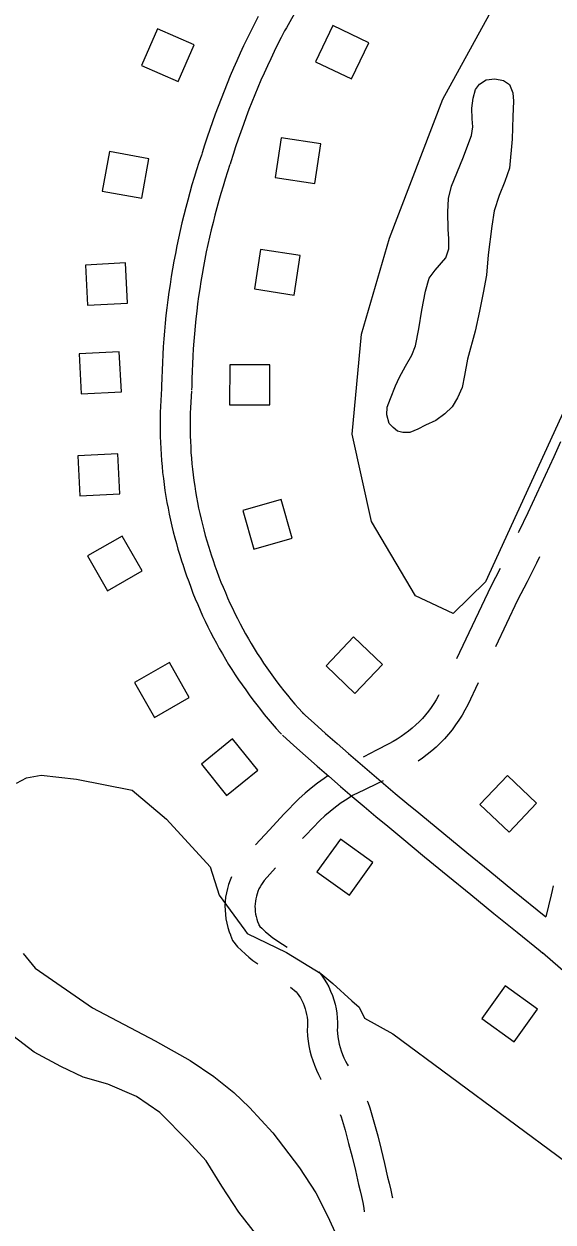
# Model space of a CAD drawing. Extents: x 3568792 to 3606828, y 529143 to 554785.
# Drawn here: x 3585665 to 3586193, y 536843 to 538038 of the extents above; entities that cross this region are included whole.
import ezdxf

# ---------------------------------------------------------------- set-up
doc = ezdxf.new("R2010")
doc.units = 0
for name, color, linetype in [('V-BLDG-OTLN', 7, 'Continuous'), ('V-ROAD-CNTR', 7, 'Continuous'), ('V-SITE-OTLN', 7, 'Continuous'), ('V-TOPO-SHOR', 7, 'Continuous')]:
    doc.layers.add(name, color=color, linetype=linetype)

msp = doc.modelspace()

# ---------------------------------------------------------------- linework, layer by layer
at = {"layer": 'V-BLDG-OTLN'}
for points in [[(3585819, 537980.3), (3585835, 538016.9), (3585798.3, 538032.9), (3585782.3, 537996.3)], [(3585973.2, 538036.3), (3585955.9, 538000.2), (3585992, 537983), (3586009.3, 538019)], [(3585921.9, 537924.4), (3585915.9, 537884.8), (3585955.4, 537878.8), (3585961.5, 537918.3)], [(3585782.5, 537864), (3585789.6, 537903.4), (3585750.3, 537910.5), (3585743.1, 537871.2)], [(3585901.1, 537813), (3585895, 537773.5), (3585934.6, 537767.4), (3585940.6, 537807)], [(3585768.3, 537759.5), (3585766.3, 537799.5), (3585726.3, 537797.4), (3585728.4, 537757.5)], [(3585762.2, 537670.8), (3585760.1, 537710.8), (3585720.2, 537708.7), (3585722.2, 537668.8)], [(3585870.4, 537697.9), (3585870.3, 537657.9), (3585910.3, 537657.8), (3585910.4, 537697.8)], [(3585760.8, 537569.2), (3585758.7, 537609.1), (3585718.8, 537607.1), (3585720.8, 537567.1)], [(3585883.4, 537552.4), (3585894.3, 537514), (3585932.8, 537524.9), (3585921.8, 537563.4)], [(3585782.9, 537492.3), (3585763.1, 537527), (3585728.4, 537507.2), (3585748.2, 537472.4)], [(3585966.5, 537397.5), (3585995.4, 537369.9), (3586023, 537398.8), (3585994.1, 537426.4)], [(3585829.9, 537366), (3585810.1, 537400.8), (3585775.4, 537380.9), (3585795.2, 537346.2)], [(3585898.4, 537293.6), (3585873.2, 537324.7), (3585842.1, 537299.5), (3585867.3, 537268.4)], [(3586120.2, 537259.2), (3586149.2, 537231.6), (3586176.8, 537260.5), (3586147.8, 537288.1)], [(3586013.3, 537201.4), (3585980.9, 537224.7), (3585957.5, 537192.2), (3585990, 537168.9)], [(3586177.8, 537055), (3586145.3, 537078.3), (3586122, 537045.8), (3586154.5, 537022.5)]]:
    msp.add_lwpolyline(points, close=True, dxfattribs=at)
at = {"layer": 'V-ROAD-CNTR'}
for points in [[(3585992, 538136.3), (3585986.1, 538128), (3585980.4, 538119.7), (3585974.8, 538111.3), (3585969.2, 538102.9), (3585963.7, 538094.5), (3585958.2, 538086), (3585952.8, 538077.4), (3585947.5, 538068.9), (3585942.2, 538060.2), (3585937.1, 538051.6), (3585931.9, 538042.9), (3585926.9, 538034.1), (3585925.1, 538031)], [(3585898.7, 538045.3), (3585895, 538038.1), (3585891.4, 538030.7), (3585887.8, 538023.4), (3585884.2, 538016), (3585880.8, 538008.6), (3585877.4, 538001.1), (3585874.1, 537993.6), (3585870.9, 537986.1), (3585867.7, 537978.5), (3585864.7, 537970.9), (3585861.7, 537963.3), (3585858.7, 537955.6), (3585855.9, 537948), (3585853.1, 537940.3), (3585850.4, 537932.5), (3585847.8, 537924.8), (3585845.3, 537917), (3585842.8, 537909.2), (3585842.1, 537906.7)], [(3585925.4, 538031.6), (3585921.8, 538024.5), (3585918.2, 538017.4), (3585914.8, 538010.4), (3585911.4, 538003.2), (3585908.1, 537996.1), (3585904.8, 537988.9), (3585901.6, 537981.7), (3585898.5, 537974.4), (3585895.5, 537967.1), (3585892.5, 537959.8), (3585889.6, 537952.5), (3585886.8, 537945.1), (3585884.1, 537937.7), (3585881.4, 537930.3), (3585878.8, 537922.8), (3585876.3, 537915.3), (3585873.9, 537907.8), (3585871.5, 537900.3), (3585870.7, 537897.9)], [(3585842.2, 537907), (3585839.7, 537899.7), (3585837.3, 537892.3), (3585835, 537884.8), (3585832.7, 537877.3), (3585830.6, 537869.8), (3585828.5, 537862.2), (3585826.5, 537854.7), (3585824.6, 537847.1), (3585822.7, 537839.5), (3585820.9, 537831.9), (3585819.2, 537824.2), (3585817.6, 537816.6), (3585816.1, 537808.9), (3585814.6, 537801.2), (3585813.3, 537793.5), (3585812, 537785.8), (3585810.8, 537778.1), (3585809.6, 537770.3), (3585808.6, 537762.6), (3585807.6, 537754.8), (3585806.7, 537747), (3585805.9, 537739.3), (3585805.2, 537731.5), (3585804.5, 537723.7), (3585804, 537715.9), (3585803.5, 537708.1), (3585803.1, 537700.3), (3585802.8, 537692.4), (3585802.5, 537684.6), (3585802.4, 537676.8), (3585802.3, 537673.3)], [(3585870.6, 537897.5), (3585868.2, 537890.3), (3585865.9, 537883.2), (3585863.7, 537876), (3585861.5, 537868.8), (3585859.5, 537861.6), (3585857.4, 537854.4), (3585855.5, 537847.1), (3585853.7, 537839.8), (3585851.9, 537832.5), (3585850.2, 537825.2), (3585848.6, 537817.9), (3585847, 537810.5), (3585845.5, 537803.2), (3585844.1, 537795.8), (3585842.8, 537788.4), (3585841.6, 537781), (3585840.4, 537773.6), (3585839.3, 537766.1), (3585838.3, 537758.7), (3585837.4, 537751.3), (3585836.5, 537743.8), (3585835.8, 537736.3), (3585835.1, 537728.8), (3585834.4, 537721.4), (3585833.9, 537713.9), (3585833.4, 537706.4), (3585833.1, 537698.9), (3585832.8, 537691.4), (3585832.5, 537683.9), (3585832.4, 537676.3), (3585832.3, 537672.9)], [(3585802.4, 537674.3), (3585801.9, 537668.4), (3585801.5, 537662.4), (3585801.2, 537656.4), (3585801, 537650.4), (3585800.9, 537644.4), (3585800.8, 537638.4), (3585800.9, 537632.3), (3585801, 537626.3), (3585801.2, 537620.3), (3585801.5, 537614.3), (3585801.8, 537608.3), (3585802.3, 537602.3), (3585802.8, 537596.3), (3585803.4, 537590.3), (3585804.1, 537584.4), (3585804.9, 537578.4), (3585805.7, 537572.4), (3585806.7, 537566.5), (3585807.7, 537560.6), (3585808.8, 537554.7), (3585810, 537548.8), (3585811.2, 537542.9), (3585812.6, 537537), (3585814, 537531.2), (3585815.5, 537525.4), (3585817.1, 537519.6), (3585818.7, 537513.8), (3585820.5, 537508), (3585822.3, 537502.3), (3585823.5, 537498.8)], [(3585832.3, 537672), (3585831.8, 537666.3), (3585831.5, 537660.7), (3585831.2, 537655.1), (3585831, 537649.5), (3585830.9, 537643.9), (3585830.8, 537638.3), (3585830.9, 537632.7), (3585831, 537627.1), (3585831.2, 537621.5), (3585831.4, 537615.9), (3585831.7, 537610.3), (3585832.2, 537604.7), (3585832.7, 537599.2), (3585833.2, 537593.6), (3585833.9, 537588), (3585834.6, 537582.5), (3585835.4, 537576.9), (3585836.3, 537571.4), (3585837.2, 537565.9), (3585838.2, 537560.4), (3585839.3, 537554.9), (3585840.5, 537549.4), (3585841.8, 537543.9), (3585843.1, 537538.5), (3585844.5, 537533.1), (3585846, 537527.7), (3585847.5, 537522.3), (3585849.1, 537516.9), (3585850.8, 537511.6), (3585851.9, 537508.3)], [(3586200.6, 537621), (3586193.8, 537606.2), (3586185.3, 537587.4), (3586176.7, 537568.8), (3586167.9, 537550.2), (3586159, 537531.7), (3586158.3, 537530.4)], [(3585852, 537508.2), (3585853.8, 537502.7), (3585855.6, 537497.3), (3585857.5, 537491.9), (3585859.5, 537486.5), (3585861.6, 537481.2), (3585863.8, 537475.9), (3585866, 537470.6), (3585868.2, 537465.4), (3585870.6, 537460.1), (3585873, 537455), (3585875.5, 537449.8), (3585878.1, 537444.7), (3585880.7, 537439.6), (3585883.4, 537434.6), (3585886.2, 537429.6), (3585889, 537424.6), (3585891.9, 537419.7), (3585894.9, 537414.8), (3585897.9, 537409.9), (3585901, 537405.1), (3585904.2, 537400.3), (3585907.4, 537395.6), (3585910.7, 537390.9), (3585914.1, 537386.3), (3585917.5, 537381.7), (3585920.9, 537377.2), (3585924.5, 537372.7), (3585928.1, 537368.2), (3585931.7, 537363.8), (3585935.5, 537359.5), (3585939.2, 537355.2), (3585943.1, 537350.9), (3585944.2, 537349.7)], [(3586179.8, 537506.3), (3586176.6, 537499.9), (3586167.2, 537481.4), (3586157.7, 537463.2), (3586135.6, 537416.7)], [(3585823.4, 537498.9), (3585825.3, 537493.2), (3585827.3, 537487.4), (3585829.4, 537481.6), (3585831.5, 537475.9), (3585833.7, 537470.1), (3585836, 537464.5), (3585838.4, 537458.8), (3585840.8, 537453.2), (3585843.3, 537447.6), (3585845.9, 537442.1), (3585848.6, 537436.5), (3585851.3, 537431.1), (3585854.2, 537425.6), (3585857.1, 537420.2), (3585860, 537414.9), (3585863.1, 537409.5), (3585866.2, 537404.3), (3585869.3, 537399), (3585872.6, 537393.8), (3585875.9, 537388.7), (3585879.3, 537383.6), (3585882.8, 537378.5), (3585886.3, 537373.5), (3585889.9, 537368.5), (3585893.5, 537363.6), (3585897.3, 537358.8), (3585901, 537354), (3585904.9, 537349.2), (3585908.8, 537344.5), (3585912.8, 537339.8), (3585916.8, 537335.2), (3585920.9, 537330.7), (3585922.1, 537329.4)], [(3586140.3, 537494.7), (3586130.9, 537476.6), (3586096.7, 537404.7)], [(3586118.4, 537380.6), (3586108, 537358.6), (3586105.2, 537353.5), (3586102.3, 537348.4), (3586099.2, 537343.4), (3586095.9, 537338.6), (3586092.4, 537333.9), (3586088.7, 537329.3), (3586084.8, 537324.9), (3586080.7, 537320.7), (3586076.5, 537316.6), (3586072.1, 537312.7), (3586067.6, 537309), (3586062.9, 537305.4), (3586058.6, 537302.4)], [(3586079.3, 537368.7), (3586078.9, 537367.9), (3586076.6, 537363.8), (3586074.1, 537359.9), (3586071.5, 537356.1), (3586068.7, 537352.3), (3586065.8, 537348.7), (3586062.7, 537345.2), (3586059.5, 537341.8), (3586056.1, 537338.6), (3586052.6, 537335.5), (3586049, 537332.5), (3586045.3, 537329.7), (3586041.5, 537327), (3586037.5, 537324.5), (3586033.5, 537322.2), (3586029.1, 537319.8), (3586016.8, 537313.3), (3586004.4, 537306.9), (3586003.5, 537306.5)], [(3585943.2, 537350.7), (3585954.6, 537340.4), (3585966, 537330.2), (3585977.5, 537320.1), (3585989, 537310), (3586000.5, 537300), (3586012.2, 537290.1), (3586023.8, 537280.2), (3586035.6, 537270.4), (3586047.3, 537260.6), (3586059.2, 537250.9), (3586061.2, 537249.2)], [(3585923.1, 537328.4), (3585934.5, 537318.1), (3585946.1, 537307.8), (3585957.7, 537297.6), (3585969.3, 537287.4), (3585981, 537277.3), (3585992.7, 537267.2), (3586004.5, 537257.3), (3586016.3, 537247.3), (3586028.2, 537237.5), (3586040.2, 537227.7), (3586042.2, 537226)], [(3585968.2, 537287.8), (3585964.6, 537285.3), (3585958.1, 537280.6), (3585951.7, 537275.7), (3585945.6, 537270.5), (3585939.3, 537265), (3585924.5, 537249.5), (3585910.2, 537234.1), (3585896.2, 537218.9)], [(3586023.6, 537283), (3586017.9, 537280.1), (3586005, 537273.8), (3585993, 537268.1), (3585987.6, 537264.7), (3585981.8, 537260.8), (3585976.1, 537256.6), (3585970.6, 537252.3), (3585965.2, 537247.8), (3585960.2, 537243.4), (3585946.3, 537228.8), (3585943.1, 537225.4)], [(3586061.3, 537249.2), (3586084.1, 537230.2), (3586107, 537211.4), (3586130, 537192.6), (3586153, 537173.9), (3586186, 537147.2)], [(3586042.1, 537226.1), (3586065, 537207.1), (3586088, 537188.2), (3586111, 537169.4), (3586134.1, 537150.6), (3586157.2, 537131.9), (3586180.4, 537113.2), (3586183, 537111.1)], [(3585916, 537196), (3585904.9, 537183.5), (3585903.5, 537181.6), (3585902, 537179.5), (3585900.8, 537177.3), (3585899.6, 537175), (3585898.6, 537172.6), (3585897.7, 537170.2), (3585897, 537167.8), (3585896.4, 537165.3), (3585896, 537162.7), (3585895.7, 537160.2), (3585895.6, 537157.6), (3585895.7, 537155.1), (3585895.9, 537152.5), (3585896.2, 537150), (3585896.7, 537147.5), (3585897.3, 537145), (3585898.1, 537142.6), (3585899.4, 537139.4), (3585899.6, 537138.8), (3585899.7, 537138.5), (3585900.4, 537137.7), (3585902.3, 537135.8), (3585906.1, 537132.4), (3585909, 537129.8), (3585911.6, 537127.7), (3585914.5, 537125.7), (3585923, 537120.1), (3585927.7, 537116.8)], [(3585872.2, 537187.2), (3585870.7, 537183.7), (3585869.2, 537179.6), (3585868, 537175.4), (3585867, 537171.1), (3585866.3, 537166.8), (3585865.8, 537162.5), (3585865.6, 537158.1), (3585865.7, 537153.7), (3585866, 537149.4), (3585866.6, 537145.1), (3585867.4, 537140.8), (3585868.5, 537136.5), (3585869.9, 537132.4), (3585871.2, 537129.1), (3585871.2, 537129), (3585873.1, 537123.7), (3585878.2, 537117.4), (3585881.9, 537113.8), (3585886.1, 537110), (3585889.6, 537106.9), (3585893.6, 537103.7), (3585897.6, 537100.9), (3585898.3, 537100.4)], [(3586193.2, 537178.2), (3586192.2, 537173.5), (3586191.2, 537169), (3586186, 537147.2)], [(3586182.6, 537111.5), (3586308, 537002.7)], [(3585959.3, 537092.3), (3585961.9, 537089), (3585964.6, 537085.2), (3585967, 537081.3), (3585969.2, 537077.3), (3585971.1, 537073.1), (3585972.9, 537068.8), (3585974.4, 537064.5), (3585975.6, 537060), (3585976.6, 537055.5), (3585977.3, 537051), (3585977.8, 537046.4), (3585978, 537041.8), (3585978, 537037.2), (3585977.8, 537034.1), (3585978, 537031.1), (3585978.4, 537027.5), (3585979, 537023.9), (3585979.7, 537020.3), (3585980.7, 537016.8), (3585981.7, 537013.4), (3585983, 537009.9), (3585984.4, 537006.6), (3585985.9, 537003.3), (3585987.6, 537000.1), (3585988.5, 536998.7)], [(3585930.9, 537077.2), (3585936.8, 537072.4), (3585937.8, 537071.1), (3585939.5, 537068.7), (3585941, 537066.3), (3585942.4, 537063.7), (3585943.7, 537061), (3585944.7, 537058.3), (3585945.7, 537055.6), (3585946.5, 537052.8), (3585947.1, 537049.9), (3585947.6, 537047.1), (3585947.9, 537044.2), (3585948, 537041.2), (3585948, 537038.3), (3585947.7, 537034), (3585948.1, 537028.3), (3585948.7, 537023.3), (3585949.5, 537018.4), (3585950.5, 537013.4), (3585951.8, 537008.6), (3585953.3, 537003.8), (3585955, 536999.1), (3585956.9, 536994.4), (3585959.1, 536989.9), (3585961.4, 536985.4), (3585961.7, 536985)], [(3586007.7, 536963.7), (3586008.3, 536962.3), (3586010.2, 536956.6), (3586014.3, 536942.7), (3586018.1, 536928.9), (3586021.7, 536915), (3586025, 536901), (3586028, 536887.5), (3586029.6, 536881.5), (3586031.3, 536874.7), (3586032.7, 536867.9), (3586032.8, 536867)], [(3585980.8, 536950), (3585981.6, 536947.6), (3585985.5, 536934.5), (3585989.1, 536921.1), (3585992.6, 536907.8), (3585995.8, 536894.3), (3585998.8, 536880.3), (3586000.6, 536873.9), (3586002, 536868.2), (3586003.2, 536862.4), (3586004.2, 536856.5), (3586004.7, 536853)]]:
    msp.add_lwpolyline(points, dxfattribs=at)
at = {"layer": 'V-SITE-OTLN'}
msp.add_lwpolyline([(3586438.1, 538769.2), (3586567.9, 538863.1), (3586605.8, 538877.5), (3586650.8, 538865.5), (3586680.6, 538844.2), (3586676.6, 538825.4), (3586586.6, 538745.9), (3586545.5, 538656.1), (3586503.3, 538504.2), (3586428.3, 538196.3), (3586215.9, 537677.8), (3586125.9, 537481.4), (3586093.3, 537449.9), (3586055.9, 537467.5), (3586011.9, 537541.7), (3585992.6, 537628.8), (3586001.9, 537728.5), (3586029.9, 537824.2), (3586083.2, 537962.8), (3586159, 538101), (3586303.8, 538302.1), (3586393.9, 538500.4), (3586418.1, 538590.4), (3586436.8, 538695.7)], close=True, dxfattribs=at)
msp.add_lwpolyline([(3585657.4, 537280.4), (3585667.4, 537285.7), (3585682, 537288.4), (3585717.4, 537284.7), (3585773, 537273.5), (3585807.3, 537244.6), (3585850.8, 537197.2), (3585860, 537168.8), (3585885.4, 537133.9), (3585887.9, 537130.6), (3585927, 537111.7), (3585961.5, 537090.7), (3585973.3, 537080.7), (3585992.3, 537063.4), (3585999.6, 537057), (3586005, 537046.1), (3586033.2, 537030.6), (3586436.1, 536732.6)], dxfattribs=at)
at = {"layer": 'V-TOPO-SHOR'}
for points in [[(3586033.6, 537635.2), (3586029.7, 537639.2), (3586027.3, 537648.1), (3586027.7, 537655.6), (3586030.8, 537664.4), (3586035.9, 537676.8), (3586040, 537685.5), (3586045.8, 537696.6), (3586052.2, 537707.6), (3586055.9, 537716.7), (3586059.2, 537733.7), (3586062.1, 537752.3), (3586066, 537771.2), (3586069.5, 537784.3), (3586075.5, 537792.4), (3586086.2, 537804.6), (3586089, 537813.7), (3586089.2, 537823.6), (3586088.3, 537833.1), (3586088, 537850.1), (3586088.9, 537863.8), (3586091.7, 537876.2), (3586103, 537903.5), (3586111.9, 537926.6), (3586113, 537935.1), (3586112.5, 537943.3), (3586112, 537953.8), (3586113.5, 537963.9), (3586115.9, 537972.4), (3586119.9, 537977.9), (3586126.5, 537982.1), (3586135.1, 537983.2), (3586143.6, 537981.5), (3586149.7, 537977.4), (3586152.9, 537969.2), (3586153.7, 537960.7), (3586153.1, 537945.6), (3586152.4, 537923), (3586149.6, 537893.9), (3586145.1, 537880.6), (3586139.3, 537866.9), (3586134.5, 537851.3), (3586131.9, 537836.3), (3586128.5, 537807.5), (3586126.9, 537787.2), (3586123.3, 537769.6), (3586119.7, 537751.3), (3586115.4, 537731.4), (3586107.8, 537703.4), (3586104.9, 537687.1), (3586102.4, 537675.3), (3586097.9, 537664.9), (3586092.5, 537655.8), (3586085.2, 537648.8), (3586076.3, 537642.4), (3586066, 537637.6), (3586058.1, 537633.5), (3586050.2, 537630.4), (3586043.3, 537630.5), (3586037.8, 537631.6), (3586033.6, 537635.2)], [(3585664.2, 537110.7), (3585676.3, 537096.1), (3585733.5, 537056.5), (3585796.1, 537023.5), (3585830.9, 537003.8), (3585854.4, 536988.1), (3585874.4, 536972), (3585890, 536957.1), (3585913.5, 536931.6), (3585940, 536896.7), (3585956.4, 536872), (3585968.2, 536848.4), (3585977.1, 536829.2)], [(3585897.6, 536829.8), (3585879.6, 536852.5), (3585862.4, 536878.4), (3585846.8, 536903.9), (3585828.8, 536923.5), (3585800.7, 536952.2), (3585777.2, 536967.9), (3585748.6, 536980.4), (3585724, 536987.2), (3585701.6, 536997.8), (3585675, 537012.3), (3585653.9, 537028.4)]]:
    msp.add_lwpolyline(points, dxfattribs=at)

doc.saveas('drawing.dxf')
